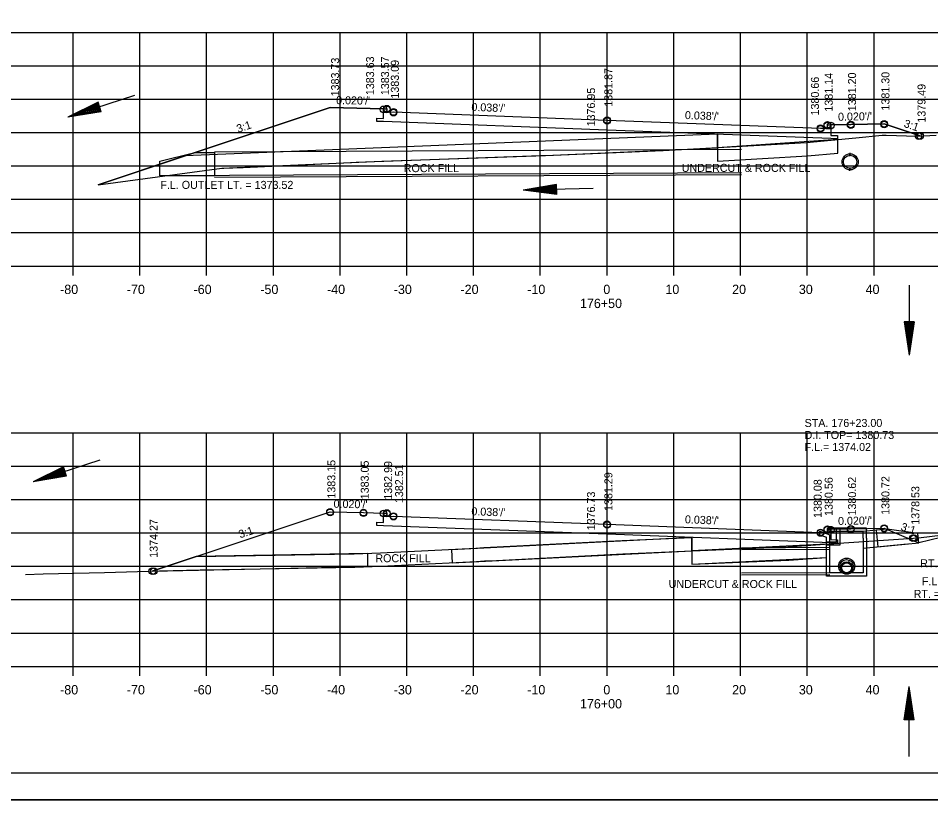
# Model space of a CAD drawing. Extents: x 1374311 to 1383814, y 384102 to 406278.
# Drawn here: x 1382551.8 to 1382688.6, y 396678.2 to 396795.3 of the extents above; entities that cross this region are included whole.
import ezdxf

# ---------------------------------------------------------------- set-up
doc = ezdxf.new("R2010")
doc.units = 0
for name, color, linetype in [('R_Axis', 7, 'Continuous'), ('R_Axis Annot', 7, 'Continuous'), ('R_Border', 7, 'Continuous'), ('R_Draft', 7, 'Continuous'), ('R_Exist Surface', 7, 'Continuous'), ('R_Fin Surface', 7, 'Continuous'), ('R_Grid', 7, 'Continuous'), ('R_No Plot', 7, 'Continuous'), ('R_Water', 7, 'Continuous'), ('R_Water Annot', 7, 'Continuous'), ('R_Xsect Elev', 7, 'Continuous'), ('R_Xsect Slope', 7, 'Continuous')]:
    doc.layers.add(name, color=color, linetype=linetype)

msp = doc.modelspace()

# ---------------------------------------------------------------- linework, layer by layer
at = {"layer": 'R_Axis'}
for p, q in [((1382500.07, 396758.21), (1382780.07, 396758.21)), ((1382560.07, 396756.81), (1382560.07, 396758.21)), ((1382570.07, 396756.81), (1382570.07, 396758.21)), ((1382580.07, 396756.81), (1382580.07, 396758.21)), ((1382590.07, 396756.81), (1382590.07, 396758.21)), ((1382600.07, 396756.81), (1382600.07, 396758.21)), ((1382610.07, 396756.81), (1382610.07, 396758.21)), ((1382620.07, 396756.81), (1382620.07, 396758.21)), ((1382630.07, 396756.81), (1382630.07, 396758.21)), ((1382640.07, 396756.81), (1382640.07, 396758.21)), ((1382650.07, 396756.81), (1382650.07, 396758.21)), ((1382660.07, 396756.81), (1382660.07, 396758.21)), ((1382670.07, 396756.81), (1382670.07, 396758.21)), ((1382680.07, 396756.81), (1382680.07, 396758.21)), ((1382500.07, 396698.21), (1382780.07, 396698.21)), ((1382560.07, 396696.81), (1382560.07, 396698.21)), ((1382570.07, 396696.81), (1382570.07, 396698.21)), ((1382580.07, 396696.81), (1382580.07, 396698.21)), ((1382590.07, 396696.81), (1382590.07, 396698.21)), ((1382600.07, 396696.81), (1382600.07, 396698.21)), ((1382610.07, 396696.81), (1382610.07, 396698.21)), ((1382620.07, 396696.81), (1382620.07, 396698.21)), ((1382630.07, 396696.81), (1382630.07, 396698.21)), ((1382640.07, 396696.81), (1382640.07, 396698.21)), ((1382650.07, 396696.81), (1382650.07, 396698.21)), ((1382660.07, 396696.81), (1382660.07, 396698.21)), ((1382670.07, 396696.81), (1382670.07, 396698.21)), ((1382680.07, 396696.81), (1382680.07, 396698.21))]:
    msp.add_line(p, q, dxfattribs=at)
at = {"layer": 'R_Border'}
msp.add_line((1382798.25, 396682.21), (1382482.07, 396682.21), dxfattribs=at)
at = {"layer": 'R_Draft'}
for p, q in [((1382563.81, 396782.77), (1382559.29, 396780.52)), ((1382563.85, 396782.65), (1382560.08, 396780.77)), ((1382563.89, 396782.53), (1382560.9, 396781.04)), ((1382564.2, 396781.58), (1382560.9, 396781.04)), ((1382563.93, 396782.41), (1382561.69, 396781.3)), ((1382564.16, 396781.7), (1382561.69, 396781.3)), ((1382563.97, 396782.29), (1382562.5, 396781.56)), ((1382564.12, 396781.83), (1382562.5, 396781.56)), ((1382564.01, 396782.17), (1382563.29, 396781.81)), ((1382564.08, 396781.95), (1382563.29, 396781.81)), ((1382564.27, 396781.34), (1382563.81, 396782.77)), ((1382564.27, 396781.34), (1382559.29, 396780.52)), ((1382564.24, 396781.46), (1382560.08, 396780.77)), ((1382632.48, 396770.45), (1382627.51, 396769.56)), ((1382632.52, 396768.95), (1382627.51, 396769.56)), ((1382632.49, 396770.32), (1382628.34, 396769.58)), ((1382632.52, 396769.07), (1382628.34, 396769.58)), ((1382632.49, 396770.19), (1382629.2, 396769.61)), ((1382632.52, 396769.2), (1382629.2, 396769.61)), ((1382632.49, 396770.07), (1382630.03, 396769.63)), ((1382632.51, 396769.32), (1382630.03, 396769.63)), ((1382632.5, 396769.94), (1382630.88, 396769.65)), ((1382632.51, 396769.45), (1382630.88, 396769.65)), ((1382632.5, 396769.81), (1382631.71, 396769.67)), ((1382632.51, 396769.58), (1382631.71, 396769.67)), ((1382632.52, 396768.95), (1382632.48, 396770.45)), ((1382684.57, 396749.85), (1382685.32, 396744.85)), ((1382686.07, 396749.85), (1382684.57, 396749.85)), ((1382684.69, 396749.85), (1382685.32, 396745.68)), ((1382684.82, 396749.85), (1382685.32, 396746.54)), ((1382684.95, 396749.85), (1382685.32, 396747.38)), ((1382685.07, 396749.85), (1382685.32, 396748.22)), ((1382685.2, 396749.85), (1382685.32, 396749.06)), ((1382686.07, 396749.85), (1382685.32, 396744.85)), ((1382685.56, 396749.85), (1382685.32, 396748.22)), ((1382685.82, 396749.85), (1382685.32, 396746.54)), ((1382685.94, 396749.85), (1382685.32, 396745.68)), ((1382685.69, 396749.85), (1382685.32, 396747.38)), ((1382685.44, 396749.85), (1382685.32, 396749.06)), ((1382558.61, 396728.14), (1382554.09, 396725.88)), ((1382558.65, 396728.02), (1382554.88, 396726.14)), ((1382558.69, 396727.9), (1382555.7, 396726.4)), ((1382559, 396726.95), (1382555.7, 396726.4)), ((1382558.73, 396727.78), (1382556.49, 396726.66)), ((1382558.96, 396727.07), (1382556.49, 396726.66)), ((1382558.77, 396727.66), (1382557.3, 396726.92)), ((1382558.92, 396727.19), (1382557.3, 396726.92)), ((1382558.81, 396727.54), (1382558.09, 396727.18)), ((1382558.88, 396727.31), (1382558.09, 396727.18)), ((1382559.08, 396726.71), (1382558.61, 396728.14)), ((1382559.08, 396726.71), (1382554.09, 396725.88)), ((1382559.04, 396726.83), (1382554.88, 396726.14)), ((1382684.57, 396690.21), (1382685.32, 396695.21)), ((1382684.69, 396690.21), (1382685.32, 396694.37)), ((1382686.07, 396690.21), (1382685.32, 396695.21)), ((1382685.94, 396690.21), (1382685.32, 396694.37)), ((1382684.82, 396690.21), (1382685.32, 396693.51)), ((1382684.95, 396690.21), (1382685.32, 396692.68)), ((1382685.82, 396690.21), (1382685.32, 396693.51)), ((1382685.69, 396690.21), (1382685.32, 396692.68)), ((1382685.07, 396690.21), (1382685.32, 396691.83)), ((1382685.56, 396690.21), (1382685.32, 396691.83)), ((1382686.07, 396690.21), (1382684.57, 396690.21)), ((1382685.2, 396690.21), (1382685.32, 396691)), ((1382685.44, 396690.21), (1382685.32, 396691))]:
    msp.add_line(p, q, dxfattribs=at)
at = {"layer": 'R_Exist Surface'}
for p, q in [((1382676.47, 396775.17), (1382676.39, 396774.89)), ((1382676.47, 396772.75), (1382676.39, 396772.47)), ((1382660.19, 396771.87), (1382581.23, 396771.47)), ((1382673.46, 396716.02), (1382660.19, 396715.95)), ((1382676.32, 396714.04), (1382676.27, 396713.95)), ((1382673.46, 396711.94), (1382660.19, 396711.87)), ((1382676.32, 396712.21), (1382676.27, 396712.12))]:
    msp.add_line(p, q, dxfattribs=at)
for points in [[(1382563.81, 396770.36), (1382582.34, 396772.86), (1382582.63, 396772.87), (1382585.35, 396772.95), (1382585.54, 396772.96), (1382601.61, 396773.72), (1382602.49, 396773.75), (1382630.14, 396774.76), (1382630.86, 396774.78), (1382648.47, 396775.51), (1382659.44, 396776.1), (1382669.95, 396776.72), (1382677.34, 396777.41), (1382681.3, 396777.82), (1382681.9, 396777.81), (1382686.49, 396777.68), (1382689.36, 396777.8)], [(1382552.93, 396711.99), (1382555.56, 396712.08), (1382564.77, 396712.3), (1382572.98, 396712.51), (1382579.09, 396712.66), (1382582.44, 396712.74), (1382602.25, 396713.07), (1382606.19, 396713.22), (1382620.52, 396713.95), (1382621.68, 396714.01), (1382623.48, 396714.1), (1382642.42, 396715.06), (1382655.17, 396715.62), (1382667.18, 396716.12), (1382674.04, 396716.62), (1382686.74, 396717.47), (1382695.4, 396718.51)]]:
    msp.add_lwpolyline(points, dxfattribs=at)
for centre, radius in [((1382676.49, 396773.82), 1.21), ((1382675.97, 396713.23), 1.21), ((1382675.97, 396712.98), 0.917)]:
    msp.add_circle(centre, radius, dxfattribs=at)
at = {"layer": 'R_Fin Surface'}
for p, q in [((1382656.63, 396777.95), (1382656.63, 396773.93)), ((1382652.79, 396717.52), (1382652.79, 396713.51))]:
    msp.add_line(p, q, dxfattribs=at)
for points in [[(1382563.81, 396770.36), (1382598.6, 396781.96), (1382606.56, 396781.78), (1382606.56, 396781.78), (1382606.56, 396781.78), (1382607.06, 396781.78), (1382607.06, 396781.78), (1382607.07, 396781.28), (1382607.07, 396781.28), (1382608.07, 396781.3), (1382640.04, 396780.08), (1382640.07, 396780.08), (1382672.04, 396778.87), (1382672.07, 396778.87), (1382673.07, 396778.85), (1382673.07, 396778.85), (1382673.08, 396779.34), (1382673.08, 396779.35), (1382673.08, 396779.35), (1382673.58, 396779.35), (1382673.58, 396779.35), (1382676.58, 396779.41), (1382681.58, 396779.51), (1382681.58, 396779.51), (1382686.98, 396777.7), (1382686.99, 396777.7)], [(1382673.58, 396779.35), (1382673.59, 396777.79), (1382674.59, 396777.77), (1382674.58, 396777.27), (1382673.58, 396777.31), (1382640.07, 396778.58), (1382606.56, 396779.85), (1382605.56, 396779.89), (1382605.57, 396780.39), (1382606.57, 396780.34), (1382606.56, 396781.78)], [(1382571.93, 396712.48), (1382598.56, 396721.35), (1382603.56, 396721.25), (1382606.56, 396721.19), (1382607.06, 396721.19), (1382607.07, 396720.69), (1382608.07, 396720.71), (1382640.07, 396719.5), (1382672.07, 396718.28), (1382673.07, 396718.26), (1382673.08, 396718.76), (1382673.58, 396718.76), (1382676.58, 396718.82), (1382681.58, 396718.92), (1382686.78, 396716.73)], [(1382673.58, 396718.76), (1382673.59, 396717.21), (1382674.59, 396717.19), (1382674.58, 396716.69), (1382673.58, 396716.72), (1382640.07, 396718), (1382606.56, 396719.27), (1382605.56, 396719.31), (1382605.57, 396719.81), (1382606.57, 396719.76), (1382606.56, 396721.19)], [(1382578.51, 396714.67), (1382602.19, 396715.06), (1382606.1, 396715.21), (1382620.41, 396715.95), (1382621.58, 396716.01), (1382642.33, 396717.06), (1382652.79, 396717.52)], [(1382652.79, 396713.51), (1382655.26, 396713.62), (1382667.3, 396714.12), (1382672.95, 396714.53), (1382672.95, 396716.54)]]:
    msp.add_lwpolyline(points, dxfattribs=at)
for points in [[(1382576.81, 396774.7), (1382563.81, 396770.36), (1382582.34, 396772.86), (1382606.34, 396773.91), (1382630.86, 396774.78), (1382656.64, 396775.94), (1382656.63, 396773.93), (1382670.1, 396774.73), (1382674.66, 396775.14), (1382674.66, 396777.16), (1382656.64, 396775.93), (1382656.63, 396777.95), (1382576.81, 396774.7)], [(1382616.77, 396715.7), (1382616.84, 396713.74), (1382652.78, 396715.51), (1382652.79, 396713.51), (1382672.95, 396714.53), (1382672.95, 396716.54), (1382652.78, 396715.51), (1382652.79, 396717.52)], [(1382578.51, 396714.67), (1382571.93, 396712.48), (1382604.2, 396713.19), (1382604.2, 396715.15)]]:
    msp.add_lwpolyline(points, close=True, dxfattribs=at)
at = {"layer": 'R_Grid'}
for p, q in [((1382500.07, 396793.21), (1382780.07, 396793.21)), ((1382560.07, 396758.21), (1382560.07, 396793.21)), ((1382570.07, 396758.21), (1382570.07, 396793.21)), ((1382580.07, 396758.21), (1382580.07, 396793.21)), ((1382590.07, 396758.21), (1382590.07, 396793.21)), ((1382600.07, 396758.21), (1382600.07, 396793.21)), ((1382610.07, 396758.21), (1382610.07, 396793.21)), ((1382620.07, 396758.21), (1382620.07, 396793.21)), ((1382630.07, 396758.21), (1382630.07, 396793.21)), ((1382640.07, 396758.21), (1382640.07, 396793.21)), ((1382650.07, 396758.21), (1382650.07, 396793.21)), ((1382660.07, 396758.21), (1382660.07, 396793.21)), ((1382670.07, 396758.21), (1382670.07, 396793.21)), ((1382680.07, 396758.21), (1382680.07, 396793.21)), ((1382500.07, 396788.21), (1382780.07, 396788.21)), ((1382500.07, 396783.21), (1382780.07, 396783.21)), ((1382500.07, 396778.21), (1382780.07, 396778.21)), ((1382500.07, 396773.21), (1382780.07, 396773.21)), ((1382500.07, 396768.21), (1382780.07, 396768.21)), ((1382500.07, 396763.21), (1382780.07, 396763.21)), ((1382500.07, 396758.21), (1382780.07, 396758.21)), ((1382500.07, 396733.21), (1382780.07, 396733.21)), ((1382560.07, 396698.21), (1382560.07, 396733.21)), ((1382570.07, 396698.21), (1382570.07, 396733.21)), ((1382580.07, 396698.21), (1382580.07, 396733.21)), ((1382590.07, 396698.21), (1382590.07, 396733.21)), ((1382600.07, 396698.21), (1382600.07, 396733.21)), ((1382610.07, 396698.21), (1382610.07, 396733.21)), ((1382620.07, 396698.21), (1382620.07, 396733.21)), ((1382630.07, 396698.21), (1382630.07, 396733.21)), ((1382640.07, 396698.21), (1382640.07, 396733.21)), ((1382650.07, 396698.21), (1382650.07, 396733.21)), ((1382660.07, 396698.21), (1382660.07, 396733.21)), ((1382670.07, 396698.21), (1382670.07, 396733.21)), ((1382680.07, 396698.21), (1382680.07, 396733.21)), ((1382500.07, 396728.21), (1382780.07, 396728.21)), ((1382500.07, 396723.21), (1382780.07, 396723.21)), ((1382500.07, 396718.21), (1382780.07, 396718.21)), ((1382500.07, 396713.21), (1382780.07, 396713.21)), ((1382500.07, 396708.21), (1382780.07, 396708.21)), ((1382500.07, 396703.21), (1382780.07, 396703.21)), ((1382500.07, 396698.21), (1382780.07, 396698.21))]:
    msp.add_line(p, q, dxfattribs=at)
at = {"layer": 'R_No Plot'}
msp.add_line((1382469.67, 396678.23), (1382803, 396678.23), dxfattribs=at)
for points in [[(1382469.66, 396891.56), (1382803, 396891.56), (1382803, 396678.22), (1382469.66, 396678.22)], [(1382715.99, 396887.67), (1382715.99, 396877.79), (1382751.72, 396877.79), (1382751.72, 396874.87), (1382774.92, 396874.87), (1382774.92, 396850.53), (1382798.25, 396850.53), (1382798.25, 396682.21), (1382482.07, 396682.21), (1382482.07, 396887.67)], [(1382563.81, 396770.36), (1382582.34, 396772.86), (1382582.63, 396772.87), (1382585.35, 396772.95), (1382585.54, 396772.96), (1382601.61, 396773.72), (1382602.49, 396773.75), (1382630.14, 396774.76), (1382630.86, 396774.78), (1382648.47, 396775.51), (1382659.44, 396776.1), (1382669.95, 396776.72), (1382677.34, 396777.41), (1382681.3, 396777.82), (1382681.9, 396777.81), (1382686.49, 396777.68), (1382686.99, 396777.7), (1382686.98, 396777.7), (1382681.58, 396779.51), (1382681.58, 396779.51), (1382676.58, 396779.41), (1382673.58, 396779.35), (1382673.58, 396779.35), (1382673.59, 396777.79), (1382674.59, 396777.77), (1382674.58, 396777.27), (1382673.58, 396777.31), (1382640.07, 396778.58), (1382606.56, 396779.85), (1382605.56, 396779.89), (1382605.57, 396780.39), (1382606.57, 396780.34), (1382606.56, 396781.78), (1382606.56, 396781.78), (1382598.6, 396781.96)]]:
    msp.add_lwpolyline(points, close=True, dxfattribs=at)
for centre in [(1382606.56, 396781.68), (1382606.56, 396781.68), (1382607.06, 396781.78), (1382607.06, 396781.68), (1382607.06, 396781.68), (1382608.07, 396781.3), (1382608.07, 396781.2), (1382608.07, 396781.2), (1382640.07, 396780.08), (1382640.07, 396779.98), (1382640.07, 396779.98), (1382672.07, 396778.87), (1382672.07, 396778.77), (1382672.07, 396778.77), (1382673.08, 396779.35), (1382673.08, 396779.25), (1382673.08, 396779.25), (1382673.58, 396779.25), (1382673.58, 396779.25), (1382676.58, 396779.41), (1382676.58, 396779.31), (1382676.58, 396779.31), (1382681.58, 396779.51), (1382681.58, 396779.41), (1382681.58, 396779.41), (1382686.73, 396777.69), (1382686.73, 396777.69), (1382686.99, 396777.7), (1382598.56, 396721.35), (1382598.56, 396721.29), (1382598.56, 396721.29), (1382603.56, 396721.25), (1382603.56, 396721.19), (1382603.56, 396721.19), (1382606.56, 396721.13), (1382606.56, 396721.13), (1382607.06, 396721.19), (1382607.06, 396721.13), (1382607.06, 396721.13), (1382608.07, 396720.71), (1382608.07, 396720.65), (1382608.07, 396720.65), (1382640.07, 396719.5), (1382640.07, 396719.43), (1382640.07, 396719.43), (1382672.07, 396718.28), (1382672.07, 396718.21), (1382672.07, 396718.21), (1382673.08, 396718.76), (1382673.08, 396718.69), (1382673.08, 396718.69), (1382673.58, 396718.69), (1382673.58, 396718.69), (1382676.58, 396718.82), (1382676.58, 396718.75), (1382676.58, 396718.75), (1382681.58, 396718.92), (1382681.58, 396718.85), (1382681.58, 396718.85), (1382685.89, 396717.42), (1382685.89, 396717.42), (1382686.07, 396717.43), (1382571.93, 396712.48), (1382571.93, 396712.48), (1382572.16, 396712.48), (1382572.16, 396712.48), (1382572.16, 396712.48), (1382572.16, 396712.48)]:
    msp.add_circle(centre, 0.5, dxfattribs=at)
at = {"layer": 'R_Water'}
for p, q in [((1382569.28, 396783.76), (1382559.29, 396780.52)), ((1382660.19, 396775.66), (1382581.23, 396775.26)), ((1382676.47, 396774.96), (1382676.39, 396774.68)), ((1382660.19, 396772.16), (1382573.92, 396771.73)), ((1382676.47, 396772.96), (1382676.39, 396772.68)), ((1382638.01, 396769.85), (1382627.51, 396769.56)), ((1382685.32, 396755.35), (1382685.32, 396744.85)), ((1382564.08, 396729.12), (1382554.09, 396725.88)), ((1382673.12, 396718.77), (1382673.2, 396718.94)), ((1382673.12, 396718.77), (1382673.45, 396718.44)), ((1382678.95, 396718.94), (1382673.2, 396718.94)), ((1382678.95, 396717.44), (1382678.95, 396718.94)), ((1382671.95, 396718.46), (1382673.45, 396717.94)), ((1382671.95, 396717.93), (1382672.95, 396717.58)), ((1382672.95, 396717.44), (1382672.95, 396717.58)), ((1382678.45, 396718.44), (1382673.45, 396718.44)), ((1382673.45, 396717.44), (1382673.45, 396717.94)), ((1382680.41, 396718.61), (1382678.45, 396718.41)), ((1382678.45, 396717.44), (1382678.45, 396718.44)), ((1382693.51, 396718.34), (1382686.78, 396716.73)), ((1382685.03, 396716.55), (1382678.45, 396715.9)), ((1382673.46, 396715.73), (1382660.19, 396715.66)), ((1382676.32, 396713.88), (1382676.27, 396713.78)), ((1382673.46, 396712.23), (1382660.19, 396712.16)), ((1382676.32, 396712.38), (1382676.27, 396712.28)), ((1382685.32, 396684.7), (1382685.32, 396695.21))]:
    msp.add_line(p, q, dxfattribs=at)
for points in [[(1382581.23, 396775.23), (1382581.23, 396771.73), (1382573.06, 396771.73), (1382573.06, 396773.94), (1382578.31, 396775.23)], [(1382680.41, 396718.6), (1382680.66, 396716.11), (1382686.78, 396716.73), (1382686.64, 396718.11), (1382682.05, 396718.77)]]:
    msp.add_lwpolyline(points, close=True, dxfattribs=at)
for points in [[(1382674.94, 396718.93), (1382674.94, 396716.4), (1382672.94, 396716.4), (1382672.94, 396716.9), (1382674.44, 396716.9), (1382674.44, 396718.92)], [(1382671.95, 396717.93), (1382671.95, 396718.46)], [(1382678.95, 396717.44), (1382678.95, 396711.73), (1382675.95, 396711.73), (1382672.95, 396711.73), (1382672.95, 396717.44)], [(1382678.45, 396717.44), (1382678.45, 396712.23), (1382675.95, 396712.23), (1382673.45, 396712.23), (1382673.45, 396717.44)]]:
    msp.add_lwpolyline(points, dxfattribs=at)
for centre, radius in [((1382676.49, 396773.82), 1), ((1382675.97, 396713.23), 1), ((1382675.97, 396712.98), 0.75)]:
    msp.add_circle(centre, radius, dxfattribs=at)

# ---------------------------------------------------------------- texts
at = {"layer": 'R_Axis Annot'}
for s, p in [('-80', (1382558.11, 396754.01)), ('-70', (1382568.11, 396754.01)), ('-60', (1382578.11, 396754.01)), ('-50', (1382588.11, 396754.01)), ('-40', (1382598.11, 396754.01)), ('-30', (1382608.11, 396754.01)), ('-20', (1382618.11, 396754.01)), ('-10', (1382628.11, 396754.01)), ('0', (1382639.51, 396754.01)), ('10', (1382648.81, 396754.01)), ('20', (1382658.81, 396754.01)), ('30', (1382668.81, 396754.01)), ('40', (1382678.81, 396754.01)), ('176+50', (1382636.01, 396751.91)), ('-80', (1382558.11, 396694.01)), ('-70', (1382568.11, 396694.01)), ('-60', (1382578.11, 396694.01)), ('-50', (1382588.11, 396694.01)), ('-40', (1382598.11, 396694.01)), ('-30', (1382608.11, 396694.01)), ('-20', (1382618.11, 396694.01)), ('-10', (1382628.11, 396694.01)), ('0', (1382639.51, 396694.01)), ('10', (1382648.81, 396694.01)), ('20', (1382658.81, 396694.01)), ('30', (1382668.81, 396694.01)), ('40', (1382678.81, 396694.01)), ('176+00', (1382636.01, 396691.91))]:
    msp.add_text(s, height=1.4, dxfattribs=at).set_placement(p)
at = {"layer": 'R_Fin Surface'}
for s, p in [('ROCK FILL', (1382609.61, 396772.28)), ('UNDERCUT & ROCK FILL', (1382651.26, 396772.32)), ('ROCK FILL', (1382605.35, 396713.82)), ('UNDERCUT & ROCK FILL', (1382649.3, 396709.96))]:
    msp.add_text(s, height=1.2, rotation=359.9804, dxfattribs=at).set_placement(p)
at = {"layer": 'R_Water'}
msp.add_text('F.L. OUTLET LT. = 1373.52', height=1.2, rotation=360, dxfattribs=at).set_placement((1382573.13, 396769.77))
for s, p in [('RT. = 1378.53', (1382687, 396713.06)), ('F.L. OUTLET ', (1382687.24, 396710.37)), ('RT. = 1377.69', (1382686.01, 396708.47))]:
    msp.add_text(s, height=1.2, dxfattribs=at).set_placement(p)
at = {"layer": 'R_Water Annot'}
for s, p in [('STA. 176+23.00', (1382669.67, 396734.09)), ('D.I. TOP= 1380.73', (1382669.67, 396732.29)), ('F.L.= 1374.02', (1382669.67, 396730.49))]:
    msp.add_text(s, height=1.2, dxfattribs=at).set_placement(p)
at = {"layer": 'R_Xsect Elev'}
for s, p in [('1383.73', (1382599.92, 396783.63)), ('1383.63', (1382605.16, 396783.81)), ('1383.57', (1382607.4, 396783.81)), ('1383.09', (1382608.87, 396783.3)), ('1381.87', (1382640.87, 396782.08)), ('1381.14', (1382673.88, 396781.35)), ('1381.20', (1382677.38, 396781.41)), ('1381.30', (1382682.38, 396781.51)), ('1380.66', (1382671.82, 396780.77)), ('1376.95', (1382638.27, 396779.13)), ('1379.49', (1382687.79, 396779.7)), ('1383.15', (1382599.36, 396723.35)), ('1383.05', (1382604.36, 396723.25)), ('1382.99', (1382607.86, 396723.19)), ('1382.51', (1382609.51, 396722.68)), ('1381.29', (1382640.87, 396721.5)), ('1380.08', (1382672.23, 396720.46)), ('1380.56', (1382673.88, 396720.76)), ('1380.62', (1382677.38, 396720.82)), ('1380.72', (1382682.38, 396720.92)), ('1376.73', (1382638.27, 396718.6)), ('1378.53', (1382686.87, 396719.43)), ('1374.27', (1382572.73, 396714.48))]:
    msp.add_text(s, height=1.2, rotation=90, dxfattribs=at).set_placement(p)
at = {"layer": 'R_Xsect Slope'}
for s, rotation, p in [("0.020'/'", 358.8542, (1382599.46, 396782.48)), ("0.038'/'", 357.8238, (1382619.72, 396781.46)), ("0.038'/'", 357.8238, (1382651.72, 396780.24)), ("0.020'/'", 1.1458, (1382674.69, 396779.97)), ('3:1', 18.435, (1382584.78, 396778.17)), ('3:1', 341.5651, (1382684.44, 396779.08)), ("0.020'/'", 358.8542, (1382599.08, 396721.99)), ("0.038'/'", 357.8238, (1382619.72, 396720.87)), ("0.038'/'", 357.8238, (1382651.72, 396719.66)), ("0.020'/'", 1.1458, (1382674.69, 396719.39)), ('3:1', 18.4349, (1382585.09, 396717.39)), ('3:1', 341.5651, (1382683.98, 396718.65))]:
    msp.add_text(s, height=1.2, rotation=rotation, dxfattribs=at).set_placement(p)

doc.saveas('drawing.dxf')
